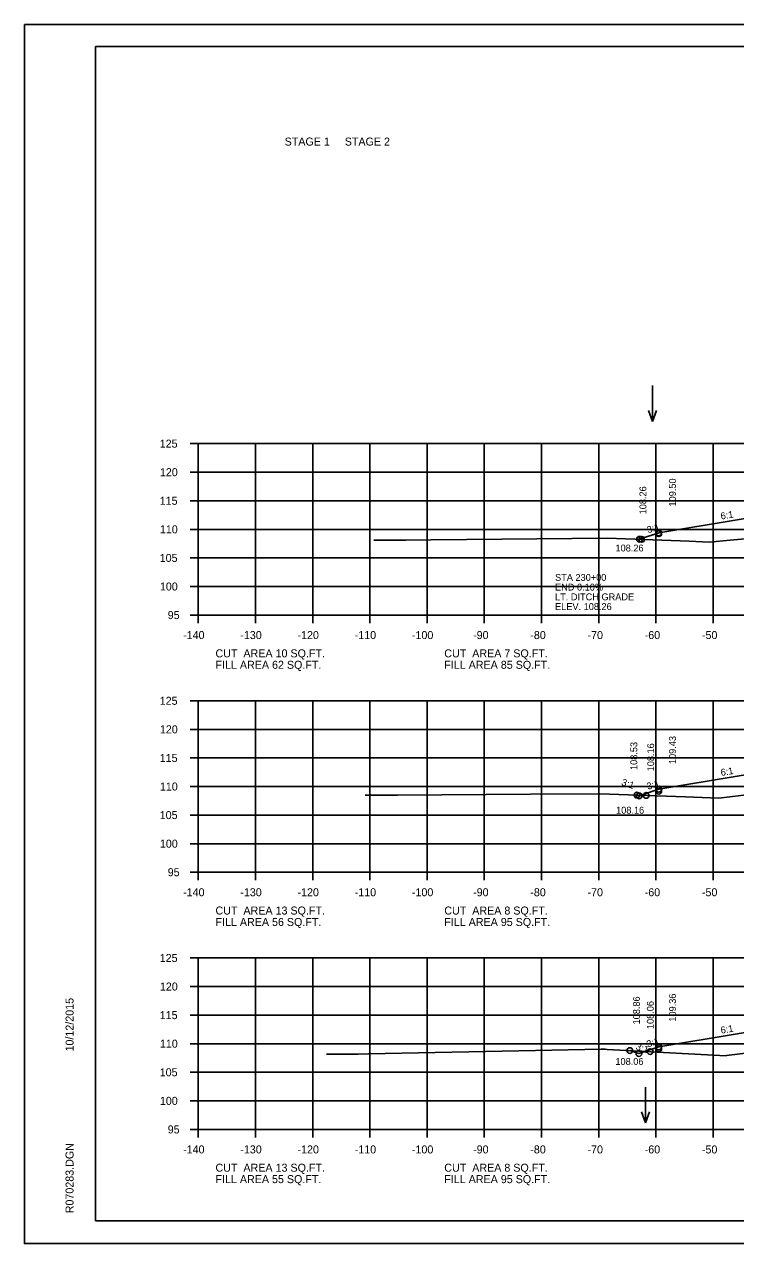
# Model space of a CAD drawing. Extents: x 1175611 to 1176402, y -433344 to -416213.
# Drawn here: x 1175610.6 to 1175734.9, y -422890 to -422676.6 of the extents above; entities that cross this region are included whole.
import ezdxf

# ---------------------------------------------------------------- set-up
doc = ezdxf.new("R2010")
doc.units = 0
for name, color, linetype in [('Default', 7, 'Continuous'), ('R_Axis', 7, 'Continuous'), ('R_Axis Annot', 7, 'Continuous'), ('R_Border', 7, 'Continuous'), ('R_Exist Surface', 7, 'Continuous'), ('R_Fin Surface', 7, 'Continuous'), ('R_Grid', 7, 'Continuous'), ('R_No Plot', 7, 'Continuous'), ('R_Water Annot', 7, 'Continuous'), ('R_Xsect Elev', 7, 'Continuous'), ('R_Xsect Slope', 7, 'Continuous')]:
    doc.layers.add(name, color=color, linetype=linetype)

msp = doc.modelspace()

# ---------------------------------------------------------------- linework, layer by layer
at = {"layer": 'R_Axis'}
for p, q in [((1175639.57, -422749.99), (1175640.97, -422749.99)), ((1175640.97, -422779.99), (1175640.97, -422749.99)), ((1175639.57, -422754.99), (1175640.97, -422754.99)), ((1175639.57, -422759.99), (1175640.97, -422759.99)), ((1175639.57, -422764.99), (1175640.97, -422764.99)), ((1175639.57, -422769.99), (1175640.97, -422769.99)), ((1175639.57, -422774.99), (1175640.97, -422774.99)), ((1175639.57, -422779.99), (1175640.97, -422779.99)), ((1175640.97, -422779.99), (1175920.97, -422779.99)), ((1175640.97, -422781.39), (1175640.97, -422779.99)), ((1175650.97, -422781.39), (1175650.97, -422779.99)), ((1175660.97, -422781.39), (1175660.97, -422779.99)), ((1175670.97, -422781.39), (1175670.97, -422779.99)), ((1175680.97, -422781.39), (1175680.97, -422779.99)), ((1175690.97, -422781.39), (1175690.97, -422779.99)), ((1175700.97, -422781.39), (1175700.97, -422779.99)), ((1175710.97, -422781.39), (1175710.97, -422779.99)), ((1175720.97, -422781.39), (1175720.97, -422779.99)), ((1175730.97, -422781.39), (1175730.97, -422779.99)), ((1175639.57, -422794.99), (1175640.97, -422794.99)), ((1175640.97, -422824.99), (1175640.97, -422794.99)), ((1175639.57, -422799.99), (1175640.97, -422799.99)), ((1175639.57, -422804.99), (1175640.97, -422804.99)), ((1175639.57, -422809.99), (1175640.97, -422809.99)), ((1175639.57, -422814.99), (1175640.97, -422814.99)), ((1175639.57, -422819.99), (1175640.97, -422819.99)), ((1175639.57, -422824.99), (1175640.97, -422824.99)), ((1175640.97, -422824.99), (1175920.97, -422824.99)), ((1175640.97, -422826.39), (1175640.97, -422824.99)), ((1175650.97, -422826.39), (1175650.97, -422824.99)), ((1175660.97, -422826.39), (1175660.97, -422824.99)), ((1175670.97, -422826.39), (1175670.97, -422824.99)), ((1175680.97, -422826.39), (1175680.97, -422824.99)), ((1175690.97, -422826.39), (1175690.97, -422824.99)), ((1175700.97, -422826.39), (1175700.97, -422824.99)), ((1175710.97, -422826.39), (1175710.97, -422824.99)), ((1175720.97, -422826.39), (1175720.97, -422824.99)), ((1175730.97, -422826.39), (1175730.97, -422824.99)), ((1175639.57, -422839.99), (1175640.97, -422839.99)), ((1175640.97, -422869.99), (1175640.97, -422839.99)), ((1175639.57, -422844.99), (1175640.97, -422844.99)), ((1175639.57, -422849.99), (1175640.97, -422849.99)), ((1175639.57, -422854.99), (1175640.97, -422854.99)), ((1175639.57, -422859.99), (1175640.97, -422859.99)), ((1175639.57, -422864.99), (1175640.97, -422864.99)), ((1175639.57, -422869.99), (1175640.97, -422869.99)), ((1175640.97, -422869.99), (1175920.97, -422869.99)), ((1175640.97, -422871.39), (1175640.97, -422869.99)), ((1175650.97, -422871.39), (1175650.97, -422869.99)), ((1175660.97, -422871.39), (1175660.97, -422869.99)), ((1175670.97, -422871.39), (1175670.97, -422869.99)), ((1175680.97, -422871.39), (1175680.97, -422869.99)), ((1175690.97, -422871.39), (1175690.97, -422869.99)), ((1175700.97, -422871.39), (1175700.97, -422869.99)), ((1175710.97, -422871.39), (1175710.97, -422869.99)), ((1175720.97, -422871.39), (1175720.97, -422869.99)), ((1175730.97, -422871.39), (1175730.97, -422869.99))]:
    msp.add_line(p, q, dxfattribs=at)
at = {"layer": 'R_Border'}
for p, q in [((1175622.97, -422680.53), (1175939.15, -422680.53)), ((1175622.97, -422885.99), (1175622.97, -422680.53)), ((1175622.97, -422885.99), (1175622.97, -422885.99)), ((1175939.15, -422885.99), (1175622.97, -422885.99))]:
    msp.add_line(p, q, dxfattribs=at)
at = {"layer": 'R_Exist Surface'}
for points in [[(1175671.65, -422766.88), (1175676.62, -422766.88), (1175677.24, -422766.88), (1175681.68, -422766.84), (1175712.51, -422766.51), (1175726.81, -422767.07), (1175730.3, -422767.23), (1175733.93, -422766.89), (1175741.17, -422766.22)], [(1175670.14, -422811.5), (1175672.57, -422811.5), (1175675.78, -422811.49), (1175699.05, -422811.35), (1175711.19, -422811.27), (1175726.15, -422811.78), (1175731.97, -422812), (1175737.75, -422811.34)], [(1175663.4, -422856.81), (1175664.56, -422856.81), (1175668.89, -422856.82), (1175670.74, -422856.77), (1175699.91, -422856.2), (1175711.41, -422855.97), (1175712.07, -422855.96), (1175712.45, -422855.98), (1175733.23, -422857.09), (1175733.33, -422857.07), (1175741.4, -422856.09)]]:
    msp.add_lwpolyline(points, dxfattribs=at)
at = {"layer": 'R_Fin Surface'}
for points in [[(1175718.1, -422766.73), (1175721.47, -422765.6), (1175735.2, -422763.31), (1175743.47, -422761.94), (1175749.47, -422761.7), (1175751.47, -422761.66), (1175780.97, -422761.07), (1175810.47, -422761.66), (1175812.47, -422761.7), (1175818.47, -422761.94), (1175826.75, -422763.31), (1175840.47, -422765.6), (1175841.97, -422766.1)], [(1175717.66, -422811.49), (1175718.05, -422811.62), (1175721.47, -422810.48), (1175735.2, -422808.19), (1175743.47, -422806.81), (1175749.47, -422806.57), (1175751.47, -422806.53), (1175780.97, -422805.94), (1175810.47, -422806.53), (1175812.47, -422806.57), (1175818.47, -422806.81), (1175826.75, -422808.19), (1175840.47, -422810.48), (1175842.96, -422811.31)], [(1175716.4, -422856.19), (1175718, -422856.72), (1175721.47, -422855.56), (1175735.2, -422853.27), (1175743.47, -422851.89), (1175749.47, -422851.65), (1175751.47, -422851.61), (1175780.97, -422851.02), (1175810.47, -422851.61), (1175812.47, -422851.65), (1175818.47, -422851.89), (1175826.75, -422853.27), (1175840.47, -422855.56), (1175844.24, -422856.82), (1175844.26, -422856.81)]]:
    msp.add_lwpolyline(points, dxfattribs=at)
at = {"layer": 'R_Grid'}
for p, q in [((1175640.97, -422749.99), (1175920.97, -422749.99)), ((1175640.97, -422779.99), (1175640.97, -422749.99)), ((1175650.97, -422779.99), (1175650.97, -422749.99)), ((1175660.97, -422779.99), (1175660.97, -422749.99)), ((1175670.97, -422779.99), (1175670.97, -422749.99)), ((1175680.97, -422779.99), (1175680.97, -422749.99)), ((1175690.97, -422779.99), (1175690.97, -422749.99)), ((1175700.97, -422779.99), (1175700.97, -422749.99)), ((1175710.97, -422779.99), (1175710.97, -422749.99)), ((1175720.97, -422779.99), (1175720.97, -422749.99)), ((1175730.97, -422779.99), (1175730.97, -422749.99)), ((1175640.97, -422754.99), (1175920.97, -422754.99)), ((1175640.97, -422759.99), (1175920.97, -422759.99)), ((1175640.97, -422764.99), (1175920.97, -422764.99)), ((1175640.97, -422769.99), (1175920.97, -422769.99)), ((1175640.97, -422774.99), (1175920.97, -422774.99)), ((1175640.97, -422779.99), (1175920.97, -422779.99)), ((1175640.97, -422794.99), (1175920.97, -422794.99)), ((1175640.97, -422824.99), (1175640.97, -422794.99)), ((1175650.97, -422824.99), (1175650.97, -422794.99)), ((1175660.97, -422824.99), (1175660.97, -422794.99)), ((1175670.97, -422824.99), (1175670.97, -422794.99)), ((1175680.97, -422824.99), (1175680.97, -422794.99)), ((1175690.97, -422824.99), (1175690.97, -422794.99)), ((1175700.97, -422824.99), (1175700.97, -422794.99)), ((1175710.97, -422824.99), (1175710.97, -422794.99)), ((1175720.97, -422824.99), (1175720.97, -422794.99)), ((1175730.97, -422824.99), (1175730.97, -422794.99)), ((1175640.97, -422799.99), (1175920.97, -422799.99)), ((1175640.97, -422804.99), (1175920.97, -422804.99)), ((1175640.97, -422809.99), (1175920.97, -422809.99)), ((1175640.97, -422814.99), (1175920.97, -422814.99)), ((1175640.97, -422819.99), (1175920.97, -422819.99)), ((1175640.97, -422824.99), (1175920.97, -422824.99)), ((1175640.97, -422839.99), (1175920.97, -422839.99)), ((1175640.97, -422869.99), (1175640.97, -422839.99)), ((1175650.97, -422869.99), (1175650.97, -422839.99)), ((1175660.97, -422869.99), (1175660.97, -422839.99)), ((1175670.97, -422869.99), (1175670.97, -422839.99)), ((1175680.97, -422869.99), (1175680.97, -422839.99)), ((1175690.97, -422869.99), (1175690.97, -422839.99)), ((1175700.97, -422869.99), (1175700.97, -422839.99)), ((1175710.97, -422869.99), (1175710.97, -422839.99)), ((1175720.97, -422869.99), (1175720.97, -422839.99)), ((1175730.97, -422869.99), (1175730.97, -422839.99)), ((1175640.97, -422844.99), (1175920.97, -422844.99)), ((1175640.97, -422849.99), (1175920.97, -422849.99)), ((1175640.97, -422854.99), (1175920.97, -422854.99)), ((1175640.97, -422859.99), (1175920.97, -422859.99)), ((1175640.97, -422864.99), (1175920.97, -422864.99)), ((1175640.97, -422869.99), (1175920.97, -422869.99))]:
    msp.add_line(p, q, dxfattribs=at)
at = {"layer": 'R_No Plot'}
for p, q in [((1175610.57, -422676.63), (1175943.91, -422676.63)), ((1175610.57, -422889.97), (1175943.91, -422889.97))]:
    msp.add_line(p, q, dxfattribs=at)
msp.add_lwpolyline([(1175610.57, -422676.63), (1175943.91, -422676.63), (1175943.91, -422889.97), (1175610.57, -422889.97)], close=True, dxfattribs=at)
for centre in [(1175718.1, -422766.73), (1175718.1, -422766.73), (1175718.48, -422766.74), (1175721.47, -422765.6), (1175721.47, -422765.75), (1175717.66, -422811.49), (1175717.66, -422811.49), (1175718.05, -422811.62), (1175718.05, -422811.62), (1175718.05, -422811.62), (1175719.26, -422811.55), (1175721.47, -422810.48), (1175721.47, -422810.81), (1175716.4, -422856.19), (1175716.4, -422856.19), (1175718, -422856.72), (1175719.95, -422856.38), (1175721.47, -422855.56), (1175721.47, -422855.87)]:
    msp.add_circle(centre, 0.5, dxfattribs=at)
at = {"layer": 'R_Water Annot'}
for p, q in [((1175720.35, -422739.84), (1175720.35, -422746.13)), ((1175720.35, -422746.13), (1175719.65, -422744.21)), ((1175720.35, -422746.13), (1175721.05, -422744.21)), ((1175719.16, -422862.57), (1175719.16, -422868.86)), ((1175719.16, -422868.86), (1175718.46, -422866.93)), ((1175719.16, -422868.86), (1175719.86, -422866.93))]:
    msp.add_line(p, q, dxfattribs=at)

# ---------------------------------------------------------------- texts
at = {"layer": 'Default'}
for s, p in [('STAGE 1     STAGE 2', (1175656.06, -422697.84)), ('CUT  AREA 10 SQ.FT.', (1175643.97, -422787.39)), ('CUT  AREA 7 SQ.FT.', (1175683.97, -422787.39)), ('FILL AREA 62 SQ.FT.', (1175643.97, -422789.39)), ('FILL AREA 85 SQ.FT.', (1175683.97, -422789.39)), ('CUT  AREA 13 SQ.FT.', (1175643.97, -422832.39)), ('FILL AREA 56 SQ.FT.', (1175643.97, -422834.39)), ('CUT  AREA 8 SQ.FT.', (1175683.97, -422832.39)), ('FILL AREA 95 SQ.FT.', (1175683.97, -422834.39)), ('CUT  AREA 13 SQ.FT.', (1175643.97, -422877.39)), ('CUT  AREA 8 SQ.FT.', (1175683.97, -422877.39)), ('FILL AREA 55 SQ.FT.', (1175643.97, -422879.39)), ('FILL AREA 95 SQ.FT.', (1175683.97, -422879.39))]:
    msp.add_text(s, height=1.4, dxfattribs=at).set_placement(p)
at = {"layer": 'R_Axis Annot'}
for s, p in [('125', (1175634.22, -422750.69)), ('120', (1175634.25, -422755.69)), ('115', (1175634.22, -422760.69)), ('110', (1175634.25, -422765.69)), ('105', (1175634.22, -422770.69)), ('100', (1175634.25, -422775.69)), ('95', (1175635.62, -422780.69)), ('-140', (1175638.31, -422784.19)), ('-130', (1175648.31, -422784.19)), ('-120', (1175658.31, -422784.19)), ('-110', (1175668.31, -422784.19)), ('-100', (1175678.31, -422784.19)), ('-90', (1175689.01, -422784.19)), ('-80', (1175699.01, -422784.19)), ('-70', (1175709.01, -422784.19)), ('-60', (1175719.01, -422784.19)), ('-50', (1175729.01, -422784.19)), ('125', (1175634.22, -422795.69)), ('120', (1175634.25, -422800.69)), ('115', (1175634.22, -422805.69)), ('110', (1175634.25, -422810.69)), ('105', (1175634.22, -422815.69)), ('100', (1175634.25, -422820.69)), ('95', (1175635.62, -422825.69)), ('-140', (1175638.31, -422829.19)), ('-130', (1175648.31, -422829.19)), ('-120', (1175658.31, -422829.19)), ('-110', (1175668.31, -422829.19)), ('-100', (1175678.31, -422829.19)), ('-90', (1175689.01, -422829.19)), ('-80', (1175699.01, -422829.19)), ('-70', (1175709.01, -422829.19)), ('-60', (1175719.01, -422829.19)), ('-50', (1175729.01, -422829.19)), ('125', (1175634.22, -422840.69)), ('120', (1175634.25, -422845.69)), ('115', (1175634.22, -422850.69)), ('110', (1175634.25, -422855.69)), ('105', (1175634.22, -422860.69)), ('100', (1175634.25, -422865.69)), ('95', (1175635.62, -422870.69)), ('-140', (1175638.31, -422874.19)), ('-130', (1175648.31, -422874.19)), ('-120', (1175658.31, -422874.19)), ('-110', (1175668.31, -422874.19)), ('-100', (1175678.31, -422874.19)), ('-90', (1175689.01, -422874.19)), ('-80', (1175699.01, -422874.19)), ('-70', (1175709.01, -422874.19)), ('-60', (1175719.01, -422874.19)), ('-50', (1175729.01, -422874.19))]:
    msp.add_text(s, height=1.4, dxfattribs=at).set_placement(p)
at = {"layer": 'R_Border'}
for s, p in [('10/12/2015', (1175619.16, -422856.35)), ('R070283.DGN', (1175619.16, -422884.66))]:
    msp.add_text(s, height=1.4, rotation=90, dxfattribs=at).set_placement(p)
at = {"layer": 'R_Water Annot'}
for s, p in [('STA 230+00', (1175703.34, -422774)), ('END 0.10%', (1175703.34, -422775.7)), ('LT. DITCH GRADE', (1175703.34, -422777.4)), ('ELEV. 108.26', (1175703.34, -422779.1))]:
    msp.add_text(s, height=1.2, dxfattribs=at).set_placement(p)
at = {"layer": 'R_Xsect Elev'}
for s, p in [('109.50', (1175724.47, -422760.99)), ('108.26', (1175719.3, -422762.37)), ('108.53', (1175717.71, -422807.1)), ('108.16', (1175720.66, -422807.33)), ('109.43', (1175724.47, -422806.06)), ('108.86', (1175718.17, -422851.62)), ('108.06', (1175720.59, -422852.43)), ('109.36', (1175724.47, -422851.13))]:
    msp.add_text(s, height=1.2, rotation=90, dxfattribs=at).set_placement(p)
for s, p in [('108.26', (1175713.9, -422768.86)), ('108.16', (1175714.01, -422814.73)), ('108.06', (1175713.89, -422858.7))]:
    msp.add_text(s, height=1.2, dxfattribs=at).set_placement(p)
at = {"layer": 'R_Xsect Slope'}
for s, rotation, p in [('6:1', 9.4623, (1175732.39, -422763.28)), ('3:1', 18.4349, (1175719.63, -422765.69)), ('6:1', 9.4623, (1175732.39, -422808.15)), ('3:1', 341.5651, (1175714.84, -422809.72)), ('3:1', 18.4349, (1175719.6, -422810.58)), ('6:1', 9.4623, (1175732.39, -422853.24)), ('3:1', 18.4349, (1175719.58, -422855.67)), ('3:1', 341.5651, (1175717.36, -422855.98))]:
    msp.add_text(s, height=1.2, rotation=rotation, dxfattribs=at).set_placement(p)

doc.saveas('drawing.dxf')
